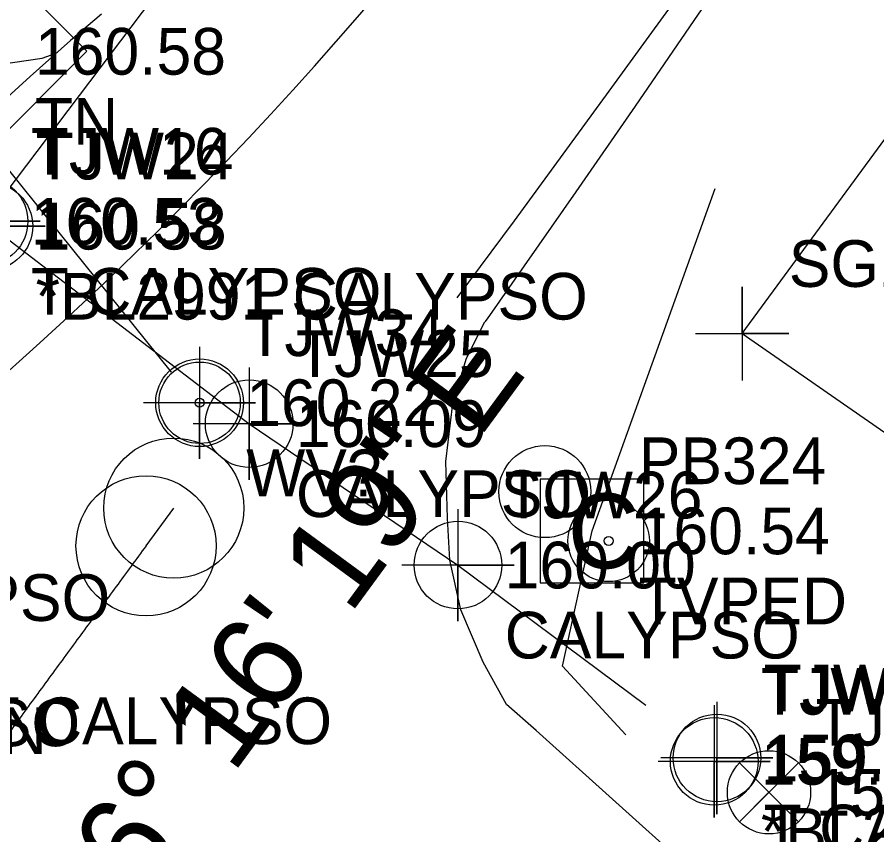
# Model space of a CAD drawing. Extents: x 2262665 to 2270527, y 505476 to 514960.
# Drawn here: x 2266524.5 to 2266570.51, y 511594.86 to 511638.62 of the extents above; entities that cross this region are included whole.
import ezdxf

# ---------------------------------------------------------------- set-up
doc = ezdxf.new("R2010")
doc.units = 0
for name, color, linetype in [('CTL Secondary Horizontal and Vertical CELL', 7, 'Continuous'), ('CTL Secondary Horizontal and Vertical Cogo Comment', 7, 'Continuous'), ('CTL Secondary Horizontal and Vertical Cogo Elevation', 7, 'Continuous'), ('Default Symbol CELL', 7, 'Continuous'), ('Default Symbol Cogo Comment', 7, 'Continuous'), ('Default Symbol Cogo Elevation', 7, 'Continuous'), ('Default Symbol Cogo Number', 7, 'Continuous'), ('Exist Horizontal Alignment', 7, 'Continuous'), ('Exist Horizontal Alignment Direction Label', 7, 'Continuous'), ('Exist Property Corner CELL', 7, 'Continuous'), ('Exist Property Corner Cogo Number', 7, 'Continuous'), ('Exist Right of Way Line', 7, 'Continuous'), ('Exist Roads EOP', 7, 'Continuous'), ('Exist Roads EOT', 7, 'Continuous'), ('Exist Roads Soil', 7, 'Continuous'), ('Exist Utilities Other Located Object CELL', 7, 'Continuous'), ('Exist Utilities Other Located Object Leader', 7, 'Continuous'), ('Exist Utilities Other Pole CELL', 7, 'Continuous'), ('Exist Utilities TV Pedestal CELL', 7, 'Continuous'), ('Exist Utilities TV Pedestal Cogo Comment', 7, 'Continuous'), ('Exist Utilities TV Pedestal Cogo Elevation', 7, 'Continuous'), ('Exist Utilities TV Pedestal Cogo Number', 7, 'Continuous'), ('Exist Utilities TV UG Cable SUE LOS C', 7, 'Continuous'), ('Exist Utilities Water UG Line SUE LOS B', 7, 'Continuous'), ('Exist Utilities Water UG Line SUE LOS B Cogo Comment', 7, 'Continuous'), ('Exist Utilities Water UG Line SUE LOS B Cogo Elevation', 7, 'Continuous'), ('Exist Utilities Water UG Line SUE LOS B Cogo Number', 7, 'Continuous'), ('Exist Utilities Water UG Line SUE LOS B Cogo Point CELL', 7, 'Continuous'), ('Exist Utilities Water Valve CELL', 7, 'Continuous'), ('Exist Utilities Water Valve Cogo Elevation', 7, 'Continuous'), ('Exist Utilities Water Valve Cogo Number', 7, 'Continuous')]:
    doc.layers.add(name, color=color, linetype=linetype)

msp = doc.modelspace()

# ---------------------------------------------------------------- linework, layer by layer
at = {"layer": 'CTL Secondary Horizontal and Vertical CELL'}
msp.add_lwpolyline([(2266517.735, 511636.812), (2266522.977, 511642.053), (2266528.227, 511636.803), (2266522.985, 511631.562)], close=True, dxfattribs=at)
at = {"layer": 'Default Symbol CELL'}
msp.add_lwpolyline([(2266534.26, 511620.984), (2266534.26, 511614.984), (2266534.26, 511617.984), (2266537.26, 511617.984), (2266531.26, 511617.984)], dxfattribs=at)
msp.add_circle((2266534.26, 511617.984), 2.344, dxfattribs=at)
at = {"layer": 'Exist Horizontal Alignment'}
msp.add_line((2266531.396, 511610.328), (2266532.879, 511612.348), dxfattribs=at)
for centre in [(2266532.879, 511612.348), (2266531.396, 511610.328)]:
    msp.add_circle(centre, 3.75, dxfattribs=at)
msp.add_arc((2266391.271, 511769.262), 200, 291.79071, 323.72795, dxfattribs=at)
msp.add_spline([(2266531.396, 511610.328), (2266530.597, 511609.239), (2266529.798, 511608.149), (2266528.998, 511607.06), (2266528.199, 511605.97), (2266527.4, 511604.88), (2266526.601, 511603.79), (2266525.802, 511602.7), (2266525.003, 511601.61), (2266524.205, 511600.52), (2266523.406, 511599.43), (2266522.609, 511598.339), (2266521.811, 511597.248), (2266521.014, 511596.157), (2266520.217, 511595.066), (2266519.421, 511593.974), (2266518.625, 511592.882), (2266517.829, 511591.789), (2266517.034, 511590.697), (2266516.239, 511589.604), (2266515.446, 511588.51), (2266514.652, 511587.416), (2266513.859, 511586.322), (2266513.067, 511585.227), (2266512.276, 511584.132), (2266511.485, 511583.036), (2266510.695, 511581.939), (2266509.906, 511580.842), (2266509.117, 511579.745), (2266508.33, 511578.647), (2266507.543, 511577.548), (2266506.757, 511576.449), (2266505.972, 511575.349), (2266505.188, 511574.248), (2266504.405, 511573.147), (2266503.623, 511572.045), (2266502.842, 511570.942), (2266502.062, 511569.839), (2266501.283, 511568.734), (2266500.505, 511567.629), (2266499.728, 511566.523), (2266498.953, 511565.417), (2266498.179, 511564.309), (2266497.406, 511563.201), (2266496.634, 511562.091), (2266495.863, 511560.981), (2266495.094, 511559.87), (2266494.326, 511558.758), (2266493.56, 511557.645), (2266492.795, 511556.531), (2266492.032, 511555.416), (2266491.27, 511554.3), (2266490.509, 511553.183), (2266489.75, 511552.065), (2266488.993, 511550.946), (2266488.237, 511549.825), (2266487.483, 511548.704), (2266486.731, 511547.581), (2266485.98, 511546.458), (2266485.231, 511545.333), (2266484.484, 511544.207), (2266483.738, 511543.08), (2266482.995, 511541.951), (2266482.253, 511540.822), (2266481.513, 511539.691), (2266480.775, 511538.559), (2266480.04, 511537.425), (2266479.306, 511536.291), (2266478.574, 511535.155), (2266477.844, 511534.017), (2266477.116, 511532.879), (2266476.391, 511531.739), (2266475.667, 511530.597), (2266474.946, 511529.455), (2266474.227, 511528.31)], degree=3, dxfattribs=at)
at = {"layer": 'Exist Property Corner CELL'}
msp.add_line((2266563.297, 511621.685), (2266563.297, 511621.685), dxfattribs=at)
msp.add_lwpolyline([(2266560.797, 511621.685), (2266565.797, 511621.685), (2266563.297, 511621.685), (2266563.297, 511624.185), (2266563.297, 511619.185)], dxfattribs=at)
at = {"layer": 'Exist Right of Way Line'}
for q in [(2266792.924, 511934.604), (2266851.086, 511422.267)]:
    msp.add_line((2266563.297, 511621.685), q, dxfattribs=at)
at = {"layer": 'Exist Roads EOP'}
for points in [[(2266565.806, 511645.898), (2266561.376, 511639.402), (2266557.576, 511633.858), (2266554.406, 511629.266), (2266549.65, 511622.485), (2266549.529, 511622.316)], [(2266529.005, 511638.79), (2266527.349, 511637.367), (2266525.19, 511635.452), (2266522.527, 511633.043), (2266519.359, 511630.142), (2266516.029, 511627.129), (2266512.876, 511624.386), (2266509.901, 511621.913), (2266509.636, 511621.705), (2266507.103, 511619.71), (2266504.472, 511617.726), (2266501.998, 511615.911), (2266499.68, 511614.263), (2266497.519, 511612.784), (2266495.408, 511611.406), (2266493.239, 511610.064), (2266491.013, 511608.755), (2266488.73, 511607.482), (2266489.183, 511606.037), (2266482.306, 511603.028)], [(2266548.555, 511620.379), (2266549.535, 511622.325)], [(2266552.278, 511600.439), (2266550.689, 511601.845), (2266549.435, 511604.106), (2266548.25, 511606.899), (2266547.648, 511609.559), (2266547.526, 511611.8), (2266547.444, 511614.833), (2266547.825, 511617.952), (2266548.555, 511620.379)], [(2266636.192, 511536.16), (2266629.549, 511540.766), (2266622.906, 511545.371), (2266612.77, 511552.399), (2266612.77, 511552.399), (2266606.951, 511556.963), (2266601.133, 511561.527), (2266595.072, 511566.281), (2266589.011, 511571.035), (2266582.951, 511575.789), (2266575.451, 511581.557), (2266567.952, 511587.324), (2266560.452, 511593.092), (2266552.278, 511600.439)]]:
    msp.add_lwpolyline(points, dxfattribs=at)
at = {"layer": 'Exist Roads EOT'}
msp.add_lwpolyline([(2266587.121, 511677.007), (2266581.864, 511669.839), (2266576.608, 511662.671), (2266571.351, 511655.504), (2266566.286, 511648.558), (2266561.222, 511641.612), (2266556.158, 511634.667), (2266551.093, 511627.721), (2266548.035, 511623.601)], dxfattribs=at)
at = {"layer": 'Exist Roads Soil'}
for points in [[(2266508.945, 511640.943), (2266510.824, 511639.179), (2266514.01, 511637.416), (2266516.962, 511636.538), (2266519.344, 511636.1), (2266522.033, 511635.866), (2266525.833, 511636.419)], [(2266525.833, 511636.419), (2266526.584, 511636.689)]]:
    msp.add_lwpolyline(points, dxfattribs=at)
at = {"layer": 'Exist Utilities Other Located Object CELL'}
for centre, radius in [((2266534.26, 511617.984), 2.18), ((2266534.26, 511617.984), 0.24), ((2266556.159, 511610.593), 2.18), ((2266556.159, 511610.593), 0.24)]:
    msp.add_circle(centre, radius, dxfattribs=at)
at = {"layer": 'Exist Utilities Other Located Object Leader'}
msp.add_line((2266532.756, 511619.63), (2266505.047, 511654.013), dxfattribs=at)
at = {"layer": 'Exist Utilities Other Pole CELL'}
msp.add_circle((2266552.741, 511613.229), 2.463, dxfattribs=at)
at = {"layer": 'Exist Utilities TV Pedestal CELL'}
msp.add_line((2266555.268, 511611.128), (2266555.268, 511611.128), dxfattribs=at)
msp.add_lwpolyline([(2266552.493, 511608.353), (2266558.043, 511608.353), (2266558.043, 511613.903), (2266552.493, 511613.903), (2266552.493, 511608.353)], dxfattribs=at)
at = {"layer": 'Exist Utilities TV UG Cable SUE LOS C'}
for points in [[(2266553.681, 511603.882), (2266555.268, 511611.128), (2266561.858, 511629.45)], [(2266557.08, 511600.208), (2266553.681, 511603.882)]]:
    msp.add_lwpolyline(points, dxfattribs=at)
at = {"layer": 'Exist Utilities Water UG Line SUE LOS B'}
for points in [[(2266489.052, 511579.085), (2266496.155, 511589.738), (2266506.601, 511604.603), (2266522.726, 511627.695), (2266535.689, 511644.827), (2266543.256, 511655.356)], [(2266522.726, 511627.695), (2266536.917, 511616.866), (2266548.091, 511609.299), (2266558.149, 511601.807)]]:
    msp.add_lwpolyline(points, dxfattribs=at)
at = {"layer": 'Exist Utilities Water UG Line SUE LOS B Cogo Point CELL'}
for points in [[(2266522.726, 511630.695), (2266522.726, 511624.695), (2266522.726, 511627.695), (2266525.726, 511627.695), (2266519.726, 511627.695)], [(2266522.988, 511630.436), (2266522.988, 511624.436), (2266522.988, 511627.436), (2266525.988, 511627.436), (2266519.988, 511627.436)], [(2266536.917, 511619.866), (2266536.917, 511613.866), (2266536.917, 511616.866), (2266539.917, 511616.866), (2266533.917, 511616.866)], [(2266548.091, 511612.299), (2266548.091, 511606.299), (2266548.091, 511609.299), (2266551.091, 511609.299), (2266545.091, 511609.299)], [(2266561.951, 511601.975), (2266561.951, 511595.975), (2266561.951, 511598.975), (2266564.951, 511598.975), (2266558.951, 511598.975)], [(2266561.807, 511601.792), (2266561.807, 511595.792), (2266561.807, 511598.792), (2266564.807, 511598.792), (2266558.807, 511598.792)]]:
    msp.add_lwpolyline(points, dxfattribs=at)
for centre in [(2266522.726, 511627.695), (2266522.988, 511627.436), (2266536.917, 511616.866), (2266548.091, 511609.299), (2266561.807, 511598.792), (2266561.951, 511598.975)]:
    msp.add_circle(centre, 2.344, dxfattribs=at)
at = {"layer": 'Exist Utilities Water Valve CELL'}
msp.add_lwpolyline([(2266566.312, 511598.712), (2266563.162, 511595.562), (2266564.737, 511597.137), (2266566.312, 511595.562), (2266563.162, 511598.712)], dxfattribs=at)
msp.add_circle((2266564.737, 511597.137), 2.227, dxfattribs=at)

# ---------------------------------------------------------------- texts
at = {"layer": 'CTL Secondary Horizontal and Vertical Cogo Comment'}
msp.add_text('TN', height=2.5, dxfattribs=at).set_placement((2266525.45, 511631.794))
at = {"layer": 'CTL Secondary Horizontal and Vertical Cogo Elevation'}
msp.add_text('160.58', height=2.5, dxfattribs=at).set_placement((2266525.45, 511635.544))
at = {"layer": 'Default Symbol Cogo Comment'}
msp.add_text('WV?', height=2.5, dxfattribs=at).set_placement((2266536.76, 511612.984))
at = {"layer": 'Default Symbol Cogo Elevation'}
msp.add_text('160.22', height=2.5, dxfattribs=at).set_placement((2266536.76, 511616.734))
at = {"layer": 'Default Symbol Cogo Number'}
msp.add_text('TJW34', height=2.5, dxfattribs=at).set_placement((2266536.76, 511620.484))
at = {"layer": 'Exist Horizontal Alignment Direction Label'}
msp.add_text('N 36%%d 16\' 19" E', height=5, rotation=53.7279, dxfattribs=at).set_placement((2266524.993, 511583.008))
at = {"layer": 'Exist Property Corner Cogo Number'}
msp.add_text('SG124', height=2.5, dxfattribs=at).set_placement((2266565.797, 511624.185))
at = {"layer": 'Exist Utilities TV Pedestal CELL'}
msp.add_text('C', height=4, dxfattribs=at).set_placement((2266553.961, 511609.128))
at = {"layer": 'Exist Utilities TV Pedestal Cogo Comment'}
msp.add_text('TVPED', height=2.5, dxfattribs=at).set_placement((2266557.768, 511606.128))
at = {"layer": 'Exist Utilities TV Pedestal Cogo Elevation'}
msp.add_text('160.54', height=2.5, dxfattribs=at).set_placement((2266557.768, 511609.878))
at = {"layer": 'Exist Utilities TV Pedestal Cogo Number'}
msp.add_text('PB324', height=2.5, dxfattribs=at).set_placement((2266557.768, 511613.628))
at = {"layer": 'Exist Utilities Water UG Line SUE LOS B Cogo Comment'}
for s, p in [('T CALYPSO', (2266525.226, 511622.695)), ('*BL2991 CALYPSO', (2266525.488, 511622.436)), ('CALYPSO', (2266539.417, 511611.866)), ('*BL2991 CALYPSO', (2266499.927, 511606.308)), ('CALYPSO', (2266550.591, 511604.299)), ('*EL2991 T CALYPSO', (2266508.832, 511599.713)), ('T CALYPSO', (2266509.101, 511599.603)), ('T DUPLIN', (2266510.845, 511599.184)), ('T CALYPSO', (2266564.451, 511593.975)), ('*BL2991 CALYPSO', (2266564.307, 511593.792))]:
    msp.add_text(s, height=2.5, dxfattribs=at).set_placement(p)
at = {"layer": 'Exist Utilities Water UG Line SUE LOS B Cogo Elevation'}
for s, p in [('160.53', (2266525.226, 511626.445)), ('160.58', (2266525.488, 511626.186)), ('160.09', (2266539.417, 511615.616)), ('160.00', (2266550.591, 511608.049)), ('159.74', (2266564.307, 511597.542)), ('159.88', (2266564.451, 511597.725))]:
    msp.add_text(s, height=2.5, dxfattribs=at).set_placement(p)
at = {"layer": 'Exist Utilities Water UG Line SUE LOS B Cogo Number'}
for s, p in [('TJW16', (2266525.226, 511630.195)), ('TJW24', (2266525.488, 511629.936)), ('TJW25', (2266539.417, 511619.366)), ('TJW26', (2266550.591, 511611.799)), ('TJW110', (2266564.307, 511601.292)), ('TJW27', (2266564.451, 511601.475))]:
    msp.add_text(s, height=2.5, dxfattribs=at).set_placement(p)
at = {"layer": 'Exist Utilities Water Valve Cogo Elevation'}
msp.add_text('159.61', height=2.5, dxfattribs=at).set_placement((2266567.237, 511595.887))
at = {"layer": 'Exist Utilities Water Valve Cogo Number'}
msp.add_text('TJW109', height=2.5, dxfattribs=at).set_placement((2266567.237, 511599.637))

doc.saveas('drawing.dxf')
